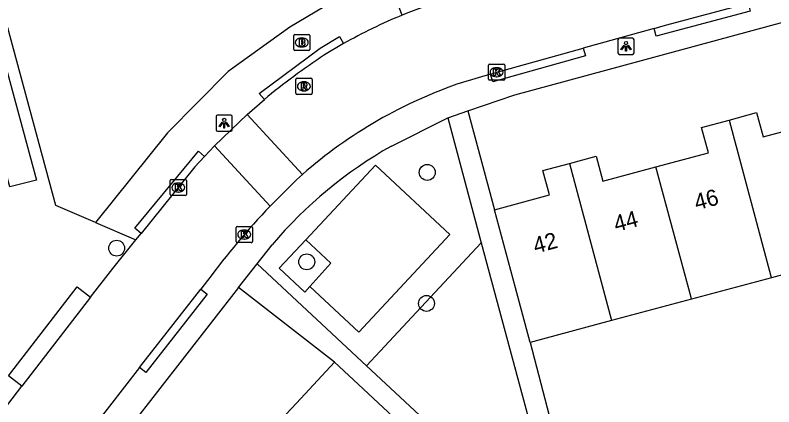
# Model space of a CAD drawing. Extents: x 158474 to 159560, y 388525 to 389605.
# Drawn here: x 159187.25 to 159234.01, y 389349.43 to 389373.59 of the extents above; entities that cross this region are included whole.
import ezdxf

# ---------------------------------------------------------------- set-up
doc = ezdxf.new("R2010")
doc.units = 0
for name, color, linetype in [('IMGEO_Boom', 7, 'Continuous'), ('IMGEO_Brandkraan', 7, 'Continuous'), ('IMGEO_Groenvoorziening', 7, 'Continuous'), ('IMGEO_Kolk', 7, 'Continuous'), ('IMGEO_Lichtpunt', 7, 'Continuous'), ('IMGEO_Pand', 7, 'Continuous'), ('IMGEO_Pand_nummerreeks', 7, 'Continuous'), ('IMGEO_Rijbaan_lokaal_open', 7, 'Continuous'), ('IMGEO_Rioolput', 7, 'Continuous'), ('IMGEO_Voetpad_open', 7, 'Continuous')]:
    doc.layers.add(name, color=color, linetype=linetype)

msp = doc.modelspace()

# ---------------------------------------------------------------- linework, layer by layer
at = {"layer": 'IMGEO_Boom'}
for centre in [(159212.646, 389363.888), (159193.502, 389359.216), (159205.218, 389358.373), (159212.597, 389355.806)]:
    msp.add_circle(centre, 0.489, dxfattribs=at)
at = {"layer": 'IMGEO_Brandkraan'}
for p, q in [((159204.413, 389371.479), (159204.413, 389372.331)), ((159204.488, 389372.405), (159205.34, 389372.405)), ((159204.901, 389372.185), (159204.926, 389372.185)), ((159205.414, 389372.331), (159205.414, 389371.479)), ((159204.924, 389371.625), (159204.899, 389371.625)), ((159205.34, 389371.405), (159204.488, 389371.405))]:
    msp.add_line(p, q, dxfattribs=at)
for points in [[(159204.413, 389371.479), (159204.413, 389372.331)], [(159204.488, 389372.405), (159205.34, 389372.405)], [(159204.761, 389372.105), (159204.761, 389371.705), (159204.974, 389371.705)], [(159204.992, 389372.105), (159204.761, 389372.105)], [(159204.94, 389372.024), (159204.886, 389372.024), (159204.886, 389371.948)], [(159205.414, 389372.331), (159205.414, 389371.479)], [(159204.886, 389371.948), (159204.939, 389371.948)], [(159204.948, 389371.872), (159204.886, 389371.872), (159204.886, 389371.791)], [(159204.886, 389371.791), (159204.948, 389371.791)], [(159205.34, 389371.405), (159204.488, 389371.405)]]:
    msp.add_lwpolyline(points, dxfattribs=at)
for centre, radius, start, end in [((159204.49, 389372.329), 0.0765, 91.552, 178.448), ((159204.49, 389372.329), 0.0765, 91.552, 178.448), ((159204.941, 389371.986), 0.0379, 267.8285, 90.9355), ((159204.996, 389371.96), 0.145, 59.4692, 91.5367), ((159205.021, 389372.007), 0.0922, 285.5137, 58.1501), ((159205.338, 389372.329), 0.0765, 1.552, 88.448), ((159205.338, 389372.329), 0.0765, 1.552, 88.448), ((159204.949, 389371.831), 0.0404, 269.8759, 90.5077), ((159204.98, 389371.956), 0.251, 268.6676, 293.5347), ((159205.026, 389371.815), 0.105, 301.3115, 78.989), ((159204.49, 389371.481), 0.0765, 181.552, 268.448), ((159204.49, 389371.481), 0.0765, 181.552, 268.448), ((159205.338, 389371.481), 0.0765, 271.552, 358.448), ((159205.338, 389371.481), 0.0765, 271.552, 358.448)]:
    msp.add_arc(centre, radius, start, end, dxfattribs=at)
for centre, major_axis, ratio, start_param, end_param in [((159204.9, 389371.905), (-0.387, 0.002), 0.722429, 4.712389, 7.853982), ((159204.925, 389371.905), (-0.39, 0.002), 0.717154, 1.570796, 4.712389)]:
    msp.add_ellipse(centre, major_axis=major_axis, ratio=ratio, start_param=start_param, end_param=end_param, dxfattribs=at)
at = {"layer": 'IMGEO_Groenvoorziening'}
msp.add_lwpolyline([(159205.158, 389359.726), (159206.708, 389358.28), (159205.417, 389356.85)], dxfattribs=at)
at = {"layer": 'IMGEO_Kolk'}
for p, q in [((159216.493, 389370.569), (159217.345, 389370.569)), ((159216.418, 389369.643), (159216.418, 389370.495)), ((159216.906, 389370.349), (159216.931, 389370.349)), ((159217.419, 389370.495), (159217.419, 389369.643)), ((159216.929, 389369.789), (159216.904, 389369.789)), ((159217.345, 389369.569), (159216.493, 389369.569)), ((159196.802, 389362.529), (159196.802, 389363.381)), ((159196.877, 389363.455), (159197.729, 389363.455)), ((159197.29, 389363.235), (159197.315, 389363.235)), ((159197.803, 389363.381), (159197.803, 389362.529)), ((159197.313, 389362.675), (159197.288, 389362.675)), ((159197.729, 389362.455), (159196.877, 389362.455)), ((159200.866, 389359.628), (159200.866, 389360.48)), ((159200.941, 389360.554), (159201.793, 389360.554)), ((159201.354, 389360.334), (159201.379, 389360.334)), ((159201.867, 389360.48), (159201.867, 389359.628)), ((159201.793, 389359.554), (159200.941, 389359.554)), ((159201.377, 389359.774), (159201.352, 389359.774))]:
    msp.add_line(p, q, dxfattribs=at)
for points in [[(159216.493, 389370.569), (159217.345, 389370.569)], [(159216.418, 389369.643), (159216.418, 389370.495)], [(159216.739, 389370.269), (159216.862, 389370.269), (159216.862, 389370.118), (159216.992, 389370.269), (159217.156, 389370.269), (159217.01, 389370.118), (159217.163, 389369.869), (159217.011, 389369.869), (159216.926, 389370.033), (159216.862, 389369.966), (159216.862, 389369.869), (159216.739, 389369.869), (159216.739, 389370.269)], [(159217.419, 389370.495), (159217.419, 389369.643)], [(159217.345, 389369.569), (159216.493, 389369.569)], [(159196.802, 389362.529), (159196.802, 389363.381)], [(159196.877, 389363.455), (159197.729, 389363.455)], [(159197.123, 389363.155), (159197.246, 389363.155), (159197.246, 389363.004), (159197.376, 389363.155), (159197.54, 389363.155), (159197.394, 389363.004), (159197.547, 389362.755), (159197.395, 389362.755), (159197.31, 389362.919), (159197.246, 389362.852), (159197.246, 389362.755), (159197.123, 389362.755), (159197.123, 389363.155)], [(159197.803, 389363.381), (159197.803, 389362.529)], [(159197.729, 389362.455), (159196.877, 389362.455)], [(159200.866, 389359.628), (159200.866, 389360.48)], [(159200.941, 389360.554), (159201.793, 389360.554)], [(159201.867, 389360.48), (159201.867, 389359.628)], [(159201.187, 389360.254), (159201.31, 389360.254), (159201.31, 389360.103), (159201.44, 389360.254), (159201.604, 389360.254), (159201.458, 389360.103), (159201.611, 389359.854), (159201.459, 389359.854), (159201.374, 389360.018), (159201.31, 389359.951), (159201.31, 389359.854), (159201.187, 389359.854), (159201.187, 389360.254)], [(159201.793, 389359.554), (159200.941, 389359.554)]]:
    msp.add_lwpolyline(points, dxfattribs=at)
for centre, start, end in [((159216.495, 389370.493), 91.552, 178.448), ((159216.495, 389370.493), 91.552, 178.448), ((159217.343, 389370.493), 1.552, 88.448), ((159217.343, 389370.493), 1.552, 88.448), ((159216.495, 389369.645), 181.552, 268.448), ((159216.495, 389369.645), 181.552, 268.448), ((159217.343, 389369.645), 271.552, 358.448), ((159217.343, 389369.645), 271.552, 358.448), ((159196.879, 389363.379), 91.552, 178.448), ((159196.879, 389363.379), 91.552, 178.448), ((159197.727, 389363.379), 1.552, 88.448), ((159197.727, 389363.379), 1.552, 88.448), ((159196.879, 389362.531), 181.552, 268.448), ((159196.879, 389362.531), 181.552, 268.448), ((159197.727, 389362.531), 271.552, 358.448), ((159197.727, 389362.531), 271.552, 358.448), ((159200.943, 389360.478), 91.552, 178.448), ((159200.943, 389360.478), 91.552, 178.448), ((159201.791, 389360.478), 1.552, 88.448), ((159201.791, 389360.478), 1.552, 88.448), ((159200.943, 389359.63), 181.552, 268.448), ((159200.943, 389359.63), 181.552, 268.448), ((159201.791, 389359.63), 271.552, 358.448), ((159201.791, 389359.63), 271.552, 358.448)]:
    msp.add_arc(centre, 0.0765, start, end, dxfattribs=at)
for centre, major_axis, ratio, start_param, end_param in [((159216.905, 389370.069), (-0.387, 0.002), 0.722429, 4.712389, 7.853982), ((159216.93, 389370.069), (-0.39, 0.002), 0.717154, 1.570796, 4.712389), ((159197.289, 389362.955), (-0.387, 0.002), 0.722429, 4.712389, 7.853982), ((159197.314, 389362.955), (-0.39, 0.002), 0.717154, 1.570796, 4.712389), ((159201.353, 389360.054), (-0.387, 0.002), 0.722429, 4.712389, 7.853982), ((159201.378, 389360.054), (-0.39, 0.002), 0.717154, 1.570796, 4.712389)]:
    msp.add_ellipse(centre, major_axis=major_axis, ratio=ratio, start_param=start_param, end_param=end_param, dxfattribs=at)
at = {"layer": 'IMGEO_Lichtpunt'}
for p, q in [((159224.399, 389372.068), (159224.399, 389371.261)), ((159224.399, 389372.068), (159224.399, 389371.261)), ((159225.301, 389372.163), (159224.493, 389372.163)), ((159225.301, 389372.163), (159224.493, 389372.163)), ((159225.395, 389371.261), (159225.395, 389372.068)), ((159225.395, 389371.261), (159225.395, 389372.068)), ((159224.493, 389371.167), (159225.301, 389371.167)), ((159224.493, 389371.167), (159225.301, 389371.167)), ((159199.633, 389367.328), (159199.633, 389366.521)), ((159199.633, 389367.328), (159199.633, 389366.521)), ((159200.535, 389367.423), (159199.727, 389367.423)), ((159200.535, 389367.423), (159199.727, 389367.423)), ((159200.629, 389366.521), (159200.629, 389367.328)), ((159200.629, 389366.521), (159200.629, 389367.328)), ((159199.727, 389366.427), (159200.535, 389366.427)), ((159199.727, 389366.427), (159200.535, 389366.427))]:
    msp.add_line(p, q, dxfattribs=at)
for points in [[(159224.773, 389371.732), (159224.812, 389371.704), (159224.624, 389371.442), (159224.586, 389371.469), (159224.773, 389371.732)], [(159224.875, 389371.684), (159224.922, 389371.684), (159224.922, 389371.362), (159224.875, 389371.362), (159224.875, 389371.684)], [(159224.985, 389371.704), (159225.023, 389371.731), (159225.21, 389371.469), (159225.171, 389371.441), (159224.985, 389371.704)], [(159200.007, 389366.992), (159200.046, 389366.964), (159199.858, 389366.702), (159199.82, 389366.729), (159200.007, 389366.992)], [(159200.109, 389366.944), (159200.156, 389366.944), (159200.156, 389366.622), (159200.109, 389366.622), (159200.109, 389366.944)], [(159200.219, 389366.964), (159200.257, 389366.991), (159200.444, 389366.729), (159200.405, 389366.701), (159200.219, 389366.964)]]:
    msp.add_lwpolyline(points, dxfattribs=at)
for centre in [(159224.898, 389371.866), (159200.132, 389367.126)]:
    msp.add_circle(centre, 0.0994, dxfattribs=at)
for centre, start, end in [((159224.493, 389372.068), 90, 180), ((159224.493, 389372.068), 90, 180), ((159225.301, 389372.068), 0, 90), ((159225.301, 389372.068), 0, 90), ((159224.493, 389371.261), 180, 270), ((159224.493, 389371.261), 180, 270), ((159225.301, 389371.261), 270, 0), ((159225.301, 389371.261), 270, 360), ((159199.727, 389367.328), 90, 180), ((159199.727, 389367.328), 90, 180), ((159200.535, 389367.328), 0, 90), ((159200.535, 389367.328), 0, 90), ((159199.727, 389366.521), 180, 270), ((159199.727, 389366.521), 180, 270), ((159200.535, 389366.521), 270, 0), ((159200.535, 389366.521), 270, 360)]:
    msp.add_arc(centre, 0.0946, start, end, dxfattribs=at)
at = {"layer": 'IMGEO_Pand'}
for points in [[(159231.246, 389367.118), (159232.942, 389367.574), (159233.343, 389366.082), (159236.571, 389366.95)], [(159226.74, 389364.232), (159229.974, 389365.101), (159229.554, 389366.664), (159231.246, 389367.118)], [(159231.246, 389367.118), (159233.831, 389357.485), (159233.856, 389357.388)], [(159221.404, 389364.438), (159223.066, 389364.885), (159223.477, 389363.356), (159226.74, 389364.232)], [(159216.79, 389361.586), (159220.176, 389362.496), (159219.772, 389364), (159221.404, 389364.438)], [(159221.404, 389364.438), (159223.984, 389354.841), (159224.01, 389354.743)], [(159228.933, 389356.065), (159228.908, 389356.163), (159226.74, 389364.232)], [(159218.991, 389353.394), (159218.087, 389356.758), (159216.79, 389361.586)], [(159238.779, 389358.711), (159233.856, 389357.388)], [(159233.856, 389357.388), (159228.933, 389356.065)], [(159228.933, 389356.065), (159224.01, 389354.743)], [(159224.01, 389354.743), (159218.991, 389353.394)], [(159203.334, 389348.322), (159204.577, 389349.654), (159206.928, 389352.173)], [(159206.928, 389352.173), (159208.102, 389351.096), (159211.758, 389347.686), (159214.186, 389345.42)]]:
    msp.add_lwpolyline(points, dxfattribs=at)
at = {"layer": 'IMGEO_Rijbaan_lokaal_open'}
for points in [[(159192.193, 389360.801), (159189.751, 389361.845), (159180.592, 389395.732)], [(159180.68, 389386.109), (159182.303, 389386.57), (159188.563, 389363.408), (159186.927, 389362.996), (159180.68, 389386.109)], [(159226.634, 389372.768), (159227.337, 389372.963), (159232.417, 389374.325)], [(159226.634, 389372.768), (159222.265, 389371.554)], [(159207.492, 389371.835), (159206.316, 389371.134)], [(159216.553, 389369.959), (159217.021, 389370.098), (159222.265, 389371.554)], [(159216.553, 389369.959), (159214.814, 389369.444)], [(159201.545, 389367.465), (159202.605, 389368.383)], [(159199.528, 389365.521), (159201.545, 389367.465)], [(159201.545, 389367.465), (159204.958, 389363.768)], [(159198.911, 389364.868), (159199.528, 389365.521)], [(159202.958, 389361.807), (159199.528, 389365.521)], [(159198.911, 389364.868), (159198.33, 389364.225), (159195.011, 389360.127)], [(159204.958, 389363.768), (159204.578, 389363.43), (159202.958, 389361.807)], [(159192.193, 389360.801), (159194.692, 389359.733)], [(159194.692, 389359.733), (159195.011, 389360.127)], [(159191.898, 389356.197), (159193.26, 389357.964), (159194.692, 389359.733)], [(159199.098, 389357.217), (159198.687, 389356.689)], [(159187.66, 389350.701), (159186.836, 389351.336), (159191.074, 389356.832), (159191.898, 389356.197)], [(159194.918, 389351.848), (159198.687, 389356.689)], [(159191.898, 389356.197), (159187.66, 389350.701)], [(159194.918, 389351.848), (159192.132, 389348.27)], [(159185.641, 389348.082), (159187.66, 389350.701)]]:
    msp.add_lwpolyline(points, dxfattribs=at)
for centre, radius, start, end in [((159223.024, 389344.425), 31.506, 101.7701, 112.2285), ((159222.911, 389344.673), 31.233, 112.2088, 119.5815), ((159227.835, 389338.227), 39.318, 123.1822, 129.9176), ((159224.191, 389341.766), 29.223, 108.7161, 131.1585), ((159238.009, 389328.412), 48.413, 136.3864, 143.4887)]:
    msp.add_arc(centre, radius, start, end, dxfattribs=at)
at = {"layer": 'IMGEO_Rioolput'}
for p, q in [((159204.62, 389369.697), (159205.472, 389369.697)), ((159204.545, 389368.771), (159204.545, 389369.623)), ((159205.033, 389369.477), (159205.058, 389369.477)), ((159205.546, 389369.623), (159205.546, 389368.771)), ((159205.472, 389368.697), (159204.62, 389368.697)), ((159205.056, 389368.917), (159205.031, 389368.917))]:
    msp.add_line(p, q, dxfattribs=at)
for points in [[(159204.62, 389369.697), (159205.472, 389369.697)], [(159204.545, 389368.771), (159204.545, 389369.623)], [(159205.134, 389369.395), (159204.882, 389369.397), (159204.882, 389368.997)], [(159205.06, 389369.316), (159205.006, 389369.316), (159205.006, 389369.235)], [(159205.006, 389369.235), (159205.058, 389369.235)], [(159205.546, 389369.623), (159205.546, 389368.771)], [(159205.472, 389368.697), (159204.62, 389368.697)], [(159204.882, 389368.997), (159205.006, 389368.997), (159205.006, 389369.159), (159205.017, 389369.159)], [(159205.064, 389369.13), (159205.135, 389368.997), (159205.275, 389368.997), (159205.21, 389369.123)]]:
    msp.add_lwpolyline(points, dxfattribs=at)
for centre, radius, start, end in [((159204.622, 389369.621), 0.0765, 91.552, 178.448), ((159204.622, 389369.621), 0.0765, 91.552, 178.448), ((159205.47, 389369.621), 0.0765, 1.552, 88.448), ((159205.47, 389369.621), 0.0765, 1.552, 88.448), ((159205.042, 389369.424), 0.19, 274.7715, 282.9687), ((159205.066, 389369.22), 0.0964, 77.0061, 93.1865), ((159205.08, 389369.277), 0.0378, 276.6634, 79.6772), ((159205.133, 389369.285), 0.109, 350.3612, 89.416), ((159205.131, 389369.285), 0.112, 277.5842, 350.9817), ((159205.115, 389369.07), 0.108, 29.5134, 73.7905), ((159204.622, 389368.773), 0.0765, 181.552, 268.448), ((159204.622, 389368.773), 0.0765, 181.552, 268.448), ((159205.016, 389369.106), 0.0533, 26.0293, 88.6989), ((159205.47, 389368.773), 0.0765, 271.552, 358.448), ((159205.47, 389368.773), 0.0765, 271.552, 358.448)]:
    msp.add_arc(centre, radius, start, end, dxfattribs=at)
for centre, major_axis, ratio, start_param, end_param in [((159205.032, 389369.197), (-0.387, 0.002), 0.722429, 4.712389, 7.853982), ((159205.057, 389369.197), (-0.39, 0.002), 0.717154, 1.570796, 4.712389)]:
    msp.add_ellipse(centre, major_axis=major_axis, ratio=ratio, start_param=start_param, end_param=end_param, dxfattribs=at)
at = {"layer": 'IMGEO_Voetpad_open'}
for points in [[(159258.693, 389389.308), (159217.778, 389378.37), (159211.258, 389376.465), (159207.854, 389375.047), (159204.172, 389372.848), (159200.382, 389370.11), (159196.635, 389366.321), (159192.193, 389360.801)], [(159215.152, 389367.684), (159218.045, 389368.681), (159254.877, 389378.68), (159255.281, 389376.911)], [(159232.417, 389374.325), (159232.543, 389373.842), (159226.76, 389372.285), (159226.634, 389372.768)], [(159211.105, 389373.589), (159210.916, 389374.052)], [(159202.605, 389368.383), (159202.282, 389368.765), (159206.051, 389371.558), (159207.245, 389372.27), (159207.492, 389371.835)], [(159222.265, 389371.554), (159222.396, 389371.072), (159216.684, 389369.477), (159216.553, 389369.959)], [(159213.906, 389367.254), (159215.152, 389367.684)], [(159215.152, 389367.684), (159216.79, 389361.586)], [(159210.438, 389365.514), (159213.906, 389367.254)], [(159213.906, 389367.254), (159215.979, 389359.537)], [(159195.011, 389360.127), (159194.622, 389360.442), (159198.544, 389365.207), (159198.911, 389364.868)], [(159205.417, 389356.85), (159208.43, 389354.041), (159214.036, 389360.048), (159209.45, 389364.326), (159205.158, 389359.726)], [(159202.165, 389358.254), (159203.079, 389359.427)], [(159205.417, 389356.85), (159205.106, 389356.505), (159203.527, 389357.978), (159205.158, 389359.726)], [(159215.979, 389359.537), (159221.061, 389340.626), (159208.91, 389351.962)], [(159208.91, 389351.962), (159211.703, 389354.955), (159215.979, 389359.537)], [(159201.016, 389356.78), (159202.165, 389358.254)], [(159208.91, 389351.962), (159202.165, 389358.254)], [(159201.016, 389356.78), (159191.027, 389343.961), (159189.925, 389342.547)], [(159198.687, 389356.689), (159199.079, 389356.38), (159195.31, 389351.539), (159194.918, 389351.848)], [(159206.928, 389352.173), (159201.016, 389356.78)], [(159218.991, 389353.394), (159222.378, 389340.368)]]:
    msp.add_lwpolyline(points, dxfattribs=at)
msp.add_arc((159223.935, 389341.704), 27.369, 119.5481, 139.6436, dxfattribs=at)

# ---------------------------------------------------------------- texts
at = {"layer": 'IMGEO_Pand_nummerreeks'}
for s, p in [('46', (159229.25, 389361.541)), ('44', (159224.288, 389360.206)), ('42', (159219.322, 389358.871))]:
    msp.add_text(s, height=1, rotation=15.0565, dxfattribs=at).set_placement(p)

doc.saveas('drawing.dxf')
